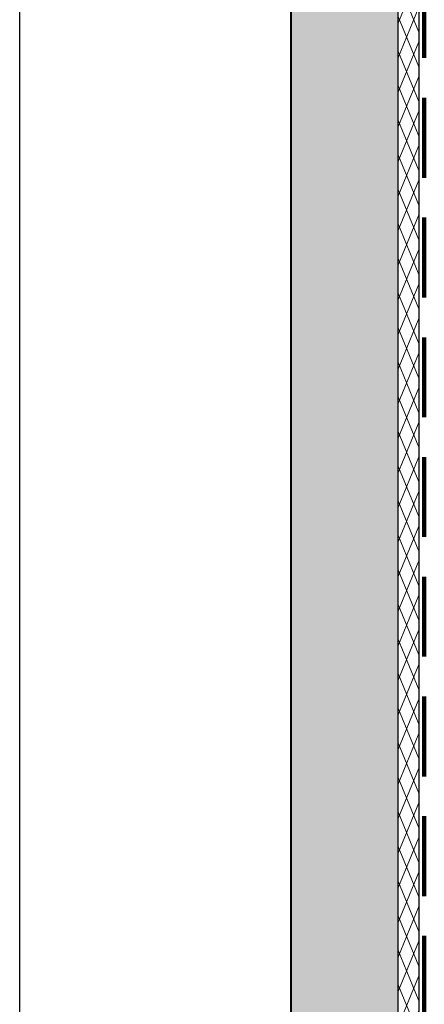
# Model space of a CAD drawing. Header units: millimetres. Extents: x -33711 to 550618, y -222428 to 596511.
# Tile 401 of 656: x 455312 to 456072, y -49018 to -47167. Entities that reach past the tile are written whole.
import ezdxf

# ---------------------------------------------------------------- set-up
doc = ezdxf.new("R2010")
doc.units = ezdxf.units.MM
doc.linetypes.add('DASHED', pattern=[4.5, 3, -1.5])
for name, color, linetype in [('IN_C_CARKOVANA', 7, 'DASHED'), ('IN_C_TENKA', 7, 'Continuous'), ('IN_TEXT', 7, 'Continuous')]:
    doc.layers.add(name, color=color, linetype=linetype)
doc.layers.add('IN_NS_TLUSTA', color=1, linetype='Continuous', lineweight=40)
doc.layers.add('IN_SRAFY', color=8, linetype='Continuous', lineweight=9)

msp = doc.modelspace()

# ---------------------------------------------------------------- hatches: boundary and pattern name
at = {"layer": 'IN_SRAFY'}
h = msp.add_hatch(dxfattribs=at)
h.set_pattern_fill('ZELEZOBETON', color=256, scale=40, angle=180, pattern_type=2)
h.set_pattern_definition([(135, (434060.68, -243750.05), (-141.42136, -141.42136), []), (135, (434060.68, -243693.48), (-141.42136, -141.42136), []), (135, (434060.68, -243580.35), (-197.9899, -84.85281), [80, -40, 0, -40])])
h.paths.add_polyline_path([(455821.98575, -50684.26664), (456021.98575, -50684.26664), (456021.98575, -35814.26664), (455821.98575, -35814.26664)])
h = msp.add_hatch(dxfattribs=at)
h.set_pattern_fill('DIAMONDS', color=256, scale=200, angle=90, pattern_type=2)
h.set_pattern_definition([(247.38014, (455821.986, -57339.997), (23.076923, -9.615385), []), (292.61986, (455821.986, -57339.997), (23.076923, 9.615385), [])])
h.paths.add_polyline_path([(456021.98575, -50684.26664), (456061.98575, -50684.26664), (456061.98575, -35814.26664), (456021.98575, -35814.26664)])

# ---------------------------------------------------------------- linework, layer by layer
at = {"layer": 'IN_C_CARKOVANA', "lineweight": 100, "ltscale": 50}
msp.add_line((456071.98575, -35614.26576), (456071.98575, -50684.26664), dxfattribs=at)
at = {"layer": 'IN_C_TENKA', "color": 8}
msp.add_line((455311.98575, -50684.26664), (455311.98575, -43514.26576), dxfattribs=at)
at = {"layer": 'IN_NS_TLUSTA'}
msp.add_line((455821.98575, -50684.26664), (455821.98575, -35814.26664), dxfattribs=at)
at = {"layer": 'IN_TEXT'}
for p, q in [((456061.98575, -35614.26576), (456061.98575, -50684.26664)), ((456021.98575, -35814.26664), (456021.98575, -50684.26664))]:
    msp.add_line(p, q, dxfattribs=at)

doc.saveas('drawing.dxf')
